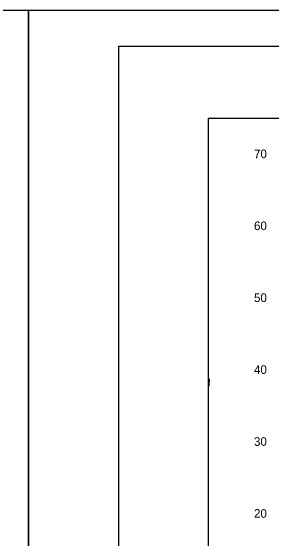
# Model space of a CAD drawing. Extents: x 1797809 to 2198143, y 249608 to 1237864.
# Drawn here: x 2195887.2 to 2195923.5, y 1237264.6 to 1237338 of the extents above; entities that cross this region are included whole.
import ezdxf

# ---------------------------------------------------------------- set-up
doc = ezdxf.new("R2010")
doc.units = 0
for name, color, linetype in [('31', 7, 'Continuous'), ('GSCOLORFILL', 7, 'Continuous'), ('GSSHT', 7, 'Continuous'), ('Level 45', 7, 'Continuous'), ('PIPETEXT', 7, 'Continuous')]:
    doc.layers.add(name, color=color, linetype=linetype)

msp = doc.modelspace()

# ---------------------------------------------------------------- linework, layer by layer
at = {"layer": 'GSCOLORFILL'}
msp.add_lwpolyline([(2195902.21, 1237123.036), (2196224.71, 1237123.036), (2196224.71, 1237333.036), (2195902.21, 1237333.036)], close=True, dxfattribs=at)
at = {"layer": 'GSSHT'}
for points in [[(2195549.71, 1237118.036), (2195889.71, 1237118.036), (2195889.71, 1237338.036), (2195549.71, 1237338.036)], [(2195889.71, 1237118.036), (2196229.71, 1237118.036), (2196229.71, 1237338.036), (2195889.71, 1237338.036)]]:
    msp.add_lwpolyline(points, close=True, dxfattribs=at)
at = {"layer": 'Level 45'}
msp.add_lwpolyline([(2195914.707, 1237133.046), (2196214.707, 1237133.046), (2196214.707, 1237323.046), (2195914.707, 1237323.046)], close=True, dxfattribs=at)
at = {"layer": 'PIPETEXT'}
msp.add_lwpolyline([(2195914.821, 1237286.82), (2195914.808, 1237285.82)], dxfattribs=at)
msp.add_lwpolyline([(2195914.821, 1237286.82), (2195914.808, 1237285.82)], dxfattribs=at)

# ---------------------------------------------------------------- texts
at = {"layer": '31'}
for s, p in [('70', (2195921.073, 1237317.506)), ('60', (2195921.073, 1237307.506)), ('50', (2195921.073, 1237297.506)), ('40', (2195921.073, 1237287.506)), ('30', (2195921.073, 1237277.506)), ('20', (2195921.073, 1237267.506))]:
    msp.add_text(s, height=1.2, dxfattribs=at).set_placement(p)

doc.saveas('drawing.dxf')
